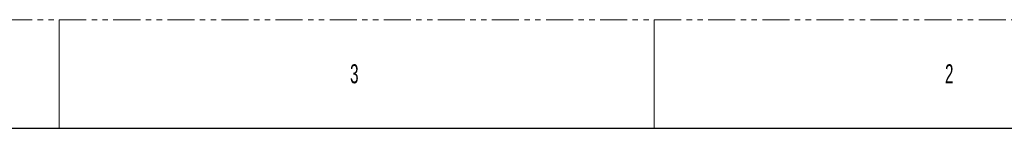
# Model space of a CAD drawing. Header units: millimetres. Extents: x 0 to 1118, y 0 to 864.
# Tile 333 of 372: x 689 to 920, y 838 to 864. Entities that reach past the tile are written whole.
import ezdxf

# ---------------------------------------------------------------- set-up
doc = ezdxf.new("R2010")
doc.units = ezdxf.units.MM
doc.linetypes.add('PHANTOM', pattern=[12.7, 6.35, -1.27, 1.27, -1.27, 1.27, -1.27])
doc.styles.add('SLDTEXTSTYLE0', font='TXT', dxfattribs={"width": 0.6})

msp = doc.modelspace()

# ---------------------------------------------------------------- linework, layer by layer
at = {"color": 7, "linetype": 'PHANTOM', "lineweight": 0}
msp.add_line((0, 863.6), (1117.6, 863.6), dxfattribs=at)
at = {"color": 7, "linetype": 'Continuous', "lineweight": 0}
for p, q in [((698.5, 863.6), (698.5, 838.2)), ((838.2, 863.6), (838.2, 838.2))]:
    msp.add_line(p, q, dxfattribs=at)
at = {"color": 7, "linetype": 'Continuous', "lineweight": 30}
msp.add_line((12.7, 838.2), (1104.9, 838.2), dxfattribs=at)

# ---------------------------------------------------------------- texts
at = {"color": 7, "linetype": 'Continuous', "lineweight": 0, "char_height": 4.445, "attachment_point": 1, "style": 'SLDTEXTSTYLE0'}
for s, insert in [('3', (766.794, 853.173)), ('2', (906.494, 853.173))]:
    msp.add_mtext(s, dxfattribs=dict(at, insert=insert))

doc.saveas('drawing.dxf')
